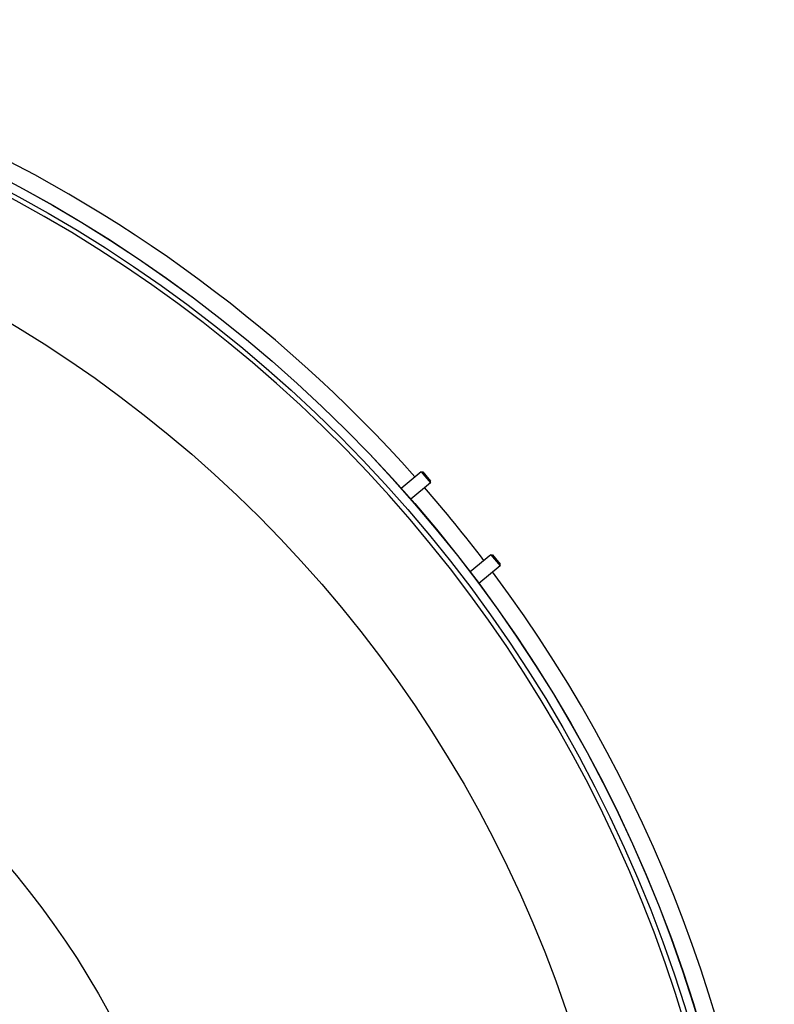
# Model space of a CAD drawing. Header units: millimetres. Extents: x 0 to 297, y 0 to 210.
# Tile 280 of 499: x 60.68 to 64.34, y 156.73 to 161.5. Entities that reach past the tile are written whole.
import ezdxf

# ---------------------------------------------------------------- set-up
doc = ezdxf.new("R2010")
doc.units = ezdxf.units.MM
doc.header["$LTSCALE"] = 16.335
doc.layers.get('0').update_dxf_attribs({"linetype": 'CONTINUOUS'})
doc.layers.add('AXES_REF', color=7, linetype='CONTINUOUS')

msp = doc.modelspace()

# ---------------------------------------------------------------- linework, layer by layer
at = {"color": 7, "linetype": 'Continuous'}
for p, q in [((62.6266, 159.3077), (62.5306, 159.2271)), ((62.6266, 159.3077), (62.6347, 159.307)), ((62.6266, 159.3077), (62.6716, 159.2541)), ((62.6347, 159.307), (62.6723, 159.2621)), ((62.6716, 159.2541), (62.5769, 159.1746)), ((62.6716, 159.2541), (62.6723, 159.2621)), ((62.9641, 158.9055), (62.8645, 158.8219)), ((62.9641, 158.9055), (62.9721, 158.9048)), ((62.9641, 158.9055), (63.0091, 158.8519)), ((62.9721, 158.9048), (63.0098, 158.8599)), ((63.0091, 158.8519), (63.0098, 158.8599)), ((63.0091, 158.8519), (62.9067, 158.7659))]:
    msp.add_line(p, q, dxfattribs=at)
for radius in [6.7871, 6.7865, 6.743]:
    msp.add_circle((57.4637, 154.7115), radius, dxfattribs=at)
for radius, start, end in [(6.72, 278.27713, 261.72287), (6.874, 41.68607, 66.91731), (6.874, 37.30887, 41.10243), (6.874, 193.23438, 36.72461)]:
    msp.add_arc((57.4637, 154.7115), radius, start, end, dxfattribs=at)
at = {"layer": 'AXES_REF', "color": 9, "linetype": 'Continuous'}
for radius in [6.1912, 4.15]:
    msp.add_circle((57.4637, 154.7115), radius, dxfattribs=at)

doc.saveas('drawing.dxf')
